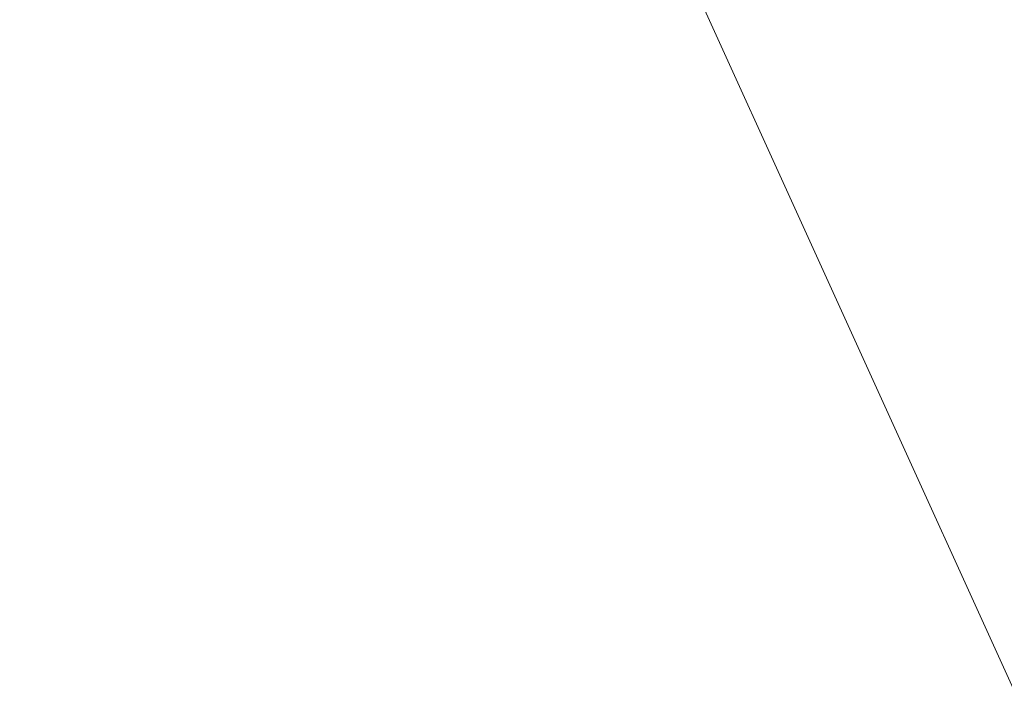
# Model space of a CAD drawing. Header units: metres. Extents: x 163628 to 167855, y 402678 to 405435.
# Tile 337 of 1056: x 165659.618 to 165660.469, y 404051.942 to 404052.529. Entities that reach past the tile are written whole.
import ezdxf

# ---------------------------------------------------------------- set-up
doc = ezdxf.new("R2010")
doc.units = ezdxf.units.M
doc.linetypes.add('X-CA190022.004-UO-WHM_Riolering gemeente_NLCS_v0.2$0$RI-GWA', pattern=[18.45, 6, -1.8, 1.75, -1.8, 1.75, -1.8, 1.75, -1.8])
doc.layers.add('X-CA190022.004-UO-KLIC$0$B-OI-KL-DATA_ZIGGO BV_0000546674_VECT_19O042616-G', color=42, linetype='X-CA190022.004-UO-KLIC$0$1-200 ZIGGO', lineweight=0, transparency=0.25)
doc.layers.add('X-CA190022.004-UO-WHM_Riolering gemeente_NLCS_v0.2$0$B-WE-RI-GWA_TRANSPORTLEIDING-G', color=214, linetype='X-CA190022.004-UO-WHM_Riolering gemeente_NLCS_v0.2$0$RI-GWA', lineweight=15)
doc.styles.add('X-CA190022.004-UO-KLIC$0$NLCS-ISO', font='NLCS-ISO.ttf')
doc.linetypes.add('X-CA190022.004-UO-KLIC$0$1-200 ZIGGO', pattern='A,1.5,-0.6,["ZIGGO",X-CA190022.004-UO-KLIC$0$NLCS-ISO,S=0.24,R=0,X=-0.5,Y=-0.12],-0.5', length=2.6)

msp = doc.modelspace()

# ---------------------------------------------------------------- linework, layer by layer
at = {"layer": 'X-CA190022.004-UO-KLIC$0$B-OI-KL-DATA_ZIGGO BV_0000546674_VECT_19O042616-G', "flags": 128}
msp.add_lwpolyline([(165660.83333, 404051.16667), (165659.16667, 404054.83333)], dxfattribs=at)
at = {"layer": 'X-CA190022.004-UO-WHM_Riolering gemeente_NLCS_v0.2$0$B-WE-RI-GWA_TRANSPORTLEIDING-G'}
msp.add_line((165686.944, 404065.152), (165627.104, 404035.36), dxfattribs=at)

doc.saveas('drawing.dxf')
